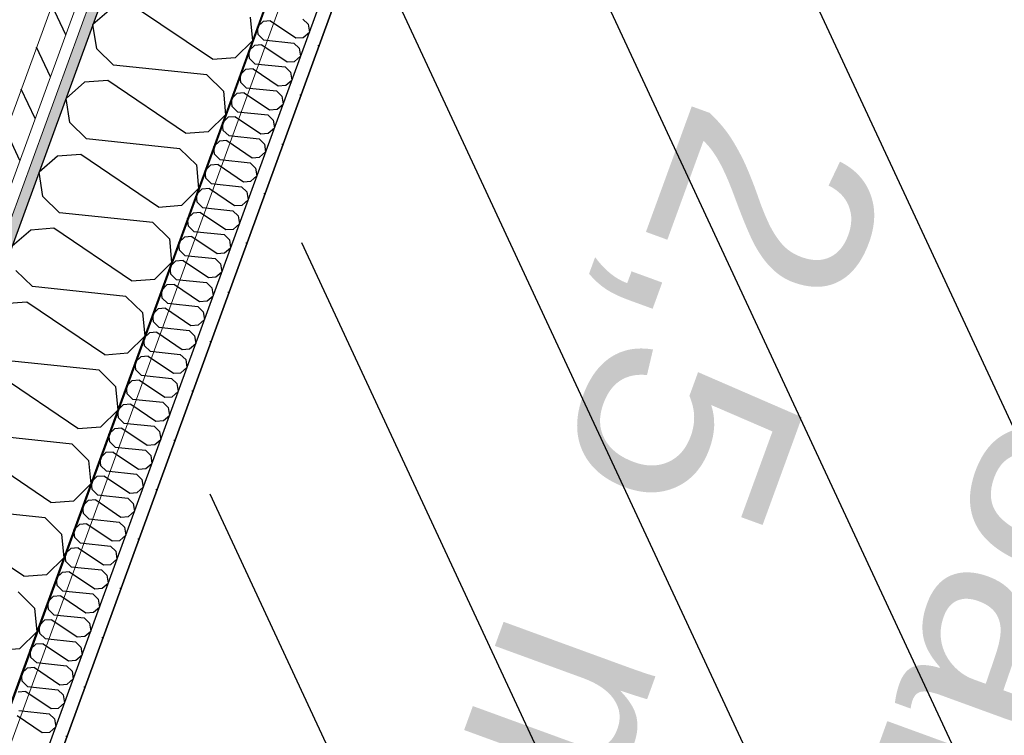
# Model space of a CAD drawing. Header units: millimetres. Extents: x 112481703 to 112588235, y 1264638581 to 1264713486.
# Tile 417 of 487: x 112577841 to 112578778, y 1264690002 to 1264690683. Entities that reach past the tile are written whole.
import ezdxf
from ezdxf.enums import TextEntityAlignment as Align

# ---------------------------------------------------------------- set-up
doc = ezdxf.new("R2010")
doc.units = ezdxf.units.MM
doc.header["$LTSCALE"] = 0.5
doc.header["$MEASUREMENT"] = 0
doc.linetypes.add('PLINE', pattern=[0])
doc.layers.add('235- Utvendig kledning og overflate', color=7, linetype='Continuous', lineweight=0)
doc.layers.add('236- Innvendig kledning og overflate', color=7, linetype='Continuous', lineweight=0)
for name, color, linetype in [('862- M___Nettoareal', 7, 'Continuous'), ('862- M___Nettoareal (1-100)', 7, 'Continuous'), ('862- M___Nettoareal(Polylinje)', 7, 'Continuous'), ('LA_farge_dekke_asfalt2', 7, 'Continuous'), ('Yttervegger.A225', 7, 'Continuous'), ('Yttervegger.A225 (Skravur)', 7, 'Continuous')]:
    doc.layers.add(name, color=color, linetype=linetype)
doc.styles.add('GENERATED_STYLE_1', font='arial.ttf')
pattern_1 = [(249.956, (112557650, 1264717795), (-81.357, 29.68231), [0, -50]), (249.956, (112557682.11, 1264717756.67), (-81.357, 29.68231), [0, -50])]

# ---------------------------------------------------------------- blocks, each defined once
blk = doc.blocks.new('Toalett_11_7', base_point=(112578656.98, 1264690012.75))
at = {"layer": '862- M___Nettoareal(Polylinje)', "linetype": 'PLINE', "flags": 128}
blk.add_lwpolyline([(112579589.19, 1264690638.82), (112578290.98, 1264691112.47), (112577663.95, 1264689393.83), (112578962.16, 1264688920.19)], close=True, dxfattribs=at)
blk = doc.blocks.new('*X579', base_point=(112557650, 1264717795))
at = {"layer": 'Yttervegger.A225 (Skravur)', "linetype": 'PLINE'}
for p, q in [((112578024.11, 1264690645.72), (112577949.99, 1264690695.86)), ((112577928.03, 1264690694.16), (112577910.31, 1264690678.87)), ((112578060.09, 1264690685.83), (112578062.17, 1264690663.31)), ((112577914.02, 1264690655.75), (112577910.31, 1264690678.87)), ((112578046.08, 1264690647.42), (112578062.17, 1264690663.31)), ((112577929.73, 1264690640.31), (112577914.02, 1264690655.75)), ((112578018.72, 1264690630.94), (112577929.73, 1264690640.31)), ((112578024.11, 1264690645.72), (112578046.08, 1264690647.42)), ((112578018.72, 1264690630.94), (112578034.43, 1264690615.5)), ((112577902.37, 1264690623.83), (112577884.65, 1264690608.53)), ((112577924.33, 1264690625.53), (112577902.37, 1264690623.83)), ((112577998.45, 1264690575.38), (112577924.33, 1264690625.53)), ((112578034.43, 1264690615.5), (112578036.51, 1264690592.97)), ((112577888.36, 1264690585.42), (112577884.65, 1264690608.53)), ((112578020.41, 1264690577.08), (112578036.51, 1264690592.97)), ((112577904.07, 1264690569.97), (112577888.36, 1264690585.42)), ((112577998.45, 1264690575.38), (112578020.41, 1264690577.08)), ((112577993.06, 1264690560.61), (112577904.07, 1264690569.97)), ((112577898.67, 1264690555.2), (112577876.71, 1264690553.5)), ((112577972.79, 1264690505.05), (112577898.67, 1264690555.2)), ((112577993.06, 1264690560.61), (112578008.77, 1264690545.16)), ((112577876.71, 1264690553.5), (112577858.99, 1264690538.2)), ((112578008.77, 1264690545.16), (112578010.85, 1264690522.64)), ((112577862.7, 1264690515.08), (112577858.99, 1264690538.2)), ((112577994.75, 1264690506.75), (112578010.85, 1264690522.64)), ((112577878.41, 1264690499.64), (112577862.7, 1264690515.08)), ((112577967.4, 1264690490.27), (112577878.41, 1264690499.64)), ((112577972.79, 1264690505.05), (112577994.75, 1264690506.75)), ((112577967.4, 1264690490.27), (112577983.11, 1264690474.83)), ((112577851.05, 1264690483.16), (112577833.33, 1264690467.87)), ((112577873.01, 1264690484.86), (112577851.05, 1264690483.16)), ((112577947.13, 1264690434.72), (112577873.01, 1264690484.86)), ((112577983.11, 1264690474.83), (112577985.19, 1264690452.31)), ((112577969.09, 1264690436.42), (112577985.19, 1264690452.31)), ((112577852.74, 1264690429.31), (112577837.04, 1264690444.75)), ((112577947.13, 1264690434.72), (112577969.09, 1264690436.42)), ((112577941.74, 1264690419.94), (112577852.74, 1264690429.31)), ((112577847.35, 1264690414.53), (112577825.39, 1264690412.83)), ((112577921.47, 1264690364.39), (112577847.35, 1264690414.53)), ((112577941.74, 1264690419.94), (112577957.45, 1264690404.5)), ((112577957.45, 1264690404.5), (112577959.53, 1264690381.98)), ((112577943.43, 1264690366.09), (112577959.53, 1264690381.98)), ((112577916.08, 1264690349.61), (112577827.08, 1264690358.98)), ((112577921.47, 1264690364.39), (112577943.43, 1264690366.09)), ((112577916.08, 1264690349.61), (112577931.79, 1264690334.17)), ((112577895.81, 1264690294.05), (112577821.69, 1264690344.2)), ((112577931.79, 1264690334.17), (112577933.87, 1264690311.64)), ((112577917.77, 1264690295.75), (112577933.87, 1264690311.64)), ((112577895.81, 1264690294.05), (112577917.77, 1264690295.75)), ((112577890.42, 1264690279.28), (112577801.42, 1264690288.64)), ((112577870.15, 1264690223.72), (112577796.03, 1264690273.87)), ((112577890.42, 1264690279.28), (112577906.13, 1264690263.83)), ((112577906.13, 1264690263.83), (112577908.21, 1264690241.31)), ((112577892.11, 1264690225.42), (112577908.21, 1264690241.31)), ((112577864.76, 1264690208.94), (112577775.76, 1264690218.31)), ((112577870.15, 1264690223.72), (112577892.11, 1264690225.42)), ((112577864.76, 1264690208.94), (112577880.47, 1264690193.5)), ((112577844.49, 1264690153.39), (112577770.37, 1264690203.53)), ((112577880.47, 1264690193.5), (112577882.55, 1264690170.98)), ((112577866.45, 1264690155.09), (112577882.55, 1264690170.98)), ((112577844.49, 1264690153.39), (112577866.45, 1264690155.09)), ((112577839.1, 1264690138.61), (112577854.81, 1264690123.17)), ((112577854.81, 1264690123.17), (112577856.89, 1264690100.65)), ((112577840.79, 1264690084.76), (112577856.89, 1264690100.65)), ((112577818.83, 1264690083.06), (112577840.79, 1264690084.76))]:
    blk.add_line(p, q, dxfattribs=at)
blk = doc.blocks.new('Label_68', base_point=(112578786.05, 1264690084.86))
at = {"layer": '862- M___Nettoareal (1-100)', "char_height": 200, "attachment_point": 1, "rotation": 249.95599, "style": 'GENERATED_STYLE_1'}
for s, insert in [('\\A1;{\\pql;\\pt0,241000;\\fArial|b0|i0|c0|p0;\\W1.000000;2,5\\fArial|b0|i0|c0|p0;\\W1.000000;\\A1{\\H.66x;\\S^  ;}\\fArial|b0|i0|c0|p0;\\W1.000000; m\\fArial|b0|i0|c0|p0;\\W1.000000;\\A1{\\H.66x;\\S2^  ;}\\fArial|b0|i0|c0|p0;\\W1.000000;\\fArial|b0|i0|c0|p0;\\W1.000000;\\fArial|b0|i0|c0|p0;\\W1.000000;\\fArial|b0|i0|c0|p0;\\W1.000000;\\fArial|b0|i0|c0|p0;\\W1.000000;\\fArial|b0|i0|c0|p0;\\W1.000000;\\fArial|b0|i0|c0|p0;\\W1.000000;\\A1{\\H.66x;\\S^  ;}\\fArial|b0|i0|c0|p0;\\W1.000000;\\fArial|b0|i0|c0|p0;\\W1.000000;\\A1{\\H.66x;\\S^  ;}\\fArial|b0|i0|c0|p0;\\W1.000000;\\fArial|b0|i0|c0|p0;\\W1.000000;\\fArial|b0|i0|c0|p0;\\W1.000000;\\fArial|b0|i0|c0|p0;\\W1.000000;\\fArial|b0|i0|c0|p0;\\W1.000000;\\fArial|b0|i0|c0|p0;\\W1.000000;\\fArial|b0|i0|c0|p0;\\W1.000000;\\A1{\\H.66x;\\S^  ;}\\fArial|b0|i0|c0|p0;\\W1.000000;\\fArial|b0|i0|c0|p0;\\W1.000000;\\A1{\\H.66x;\\S^  ;}\\fArial|b0|i0|c0|p0;\\W1.000000;\\fArial|b0|i0|c0|p0;\\W1.000000;\\fArial|b0|i0|c0|p0;\\W1.000000;\\fArial|b0|i0|c0|p0;\\W1.000000;\\fArial|b0|i0|c0|p0;\\W1.000000;\\fArial|b0|i0|c0|p0;\\W1.000000;\\fArial|b0|i0|c0|p0;\\W1.000000;\\A1{\\H.66x;\\S^  ;}\\fArial|b0|i0|c0|p0;\\W1.000000;\\fArial|b0|i0|c0|p0;\\W1.000000;\\A1{\\H.66x;\\S^  ;}\\fArial|b0|i0|c0|p0;\\W1.000000;\\fArial|b0|i0|c0|p0;\\W1.000000;\\fArial|b0|i0|c0|p0;\\W1.000000;\\fArial|b0|i0|c0|p0;\\W1.000000;\\fArial|b0|i0|c0|p0;\\W1.000000;\\fArial|b0|i0|c0|p0;\\W1.000000;\\fArial|b0|i0|c0|p0;\\W1.000000;\\A1{\\H.66x;\\S^  ;}\\fArial|b0|i0|c0|p0;\\W1.000000;\\fArial|b0|i0|c0|p0;\\W1.000000;\\A1{\\H.66x;\\S^  ;}\\fArial|b0|i0|c0|p0;\\W1.000000;\\fArial|b0|i0|c0|p0;\\W1.000000;\\fArial|b0|i0|c0|p0;\\W1.000000;\\fArial|b0|i0|c0|p0;\\W1.000000;\\fArial|b0|i0|c0|p0;\\W1.000000;\\fArial|b0|i0|c0|p0;\\W1.000000;\\fArial|b0|i0|c0|p0;\\W1.000000;\\fArial|b0|i0|c0|p0;\\W1.000000;}', (112578727.86, 1264690525.56)), ('\\A1;{\\pql;\\pt0,241000;\\fArial|b0|i0|c0|p0;\\W1.000000;Toalett\\fArial|b0|i0|c0|p0;\\W1.000000;\\A1{\\H.66x;\\S^  ;}\\fArial|b0|i0|c0|p0;\\W1.000000;\\fArial|b0|i0|c0|p0;\\W1.000000;\\A1{\\H.66x;\\S^  ;}\\fArial|b0|i0|c0|p0;\\W1.000000;\\fArial|b0|i0|c0|p0;\\W1.000000;\\fArial|b0|i0|c0|p0;\\W1.000000;\\fArial|b0|i0|c0|p0;\\W1.000000;\\fArial|b0|i0|c0|p0;\\W1.000000;\\fArial|b0|i0|c0|p0;\\W1.000000;\\fArial|b0|i0|c0|p0;\\W1.000000;\\A1{\\H.66x;\\S^  ;}\\fArial|b0|i0|c0|p0;\\W1.000000;\\fArial|b0|i0|c0|p0;\\W1.000000;\\A1{\\H.66x;\\S^  ;}\\fArial|b0|i0|c0|p0;\\W1.000000;\\fArial|b0|i0|c0|p0;\\W1.000000;\\fArial|b0|i0|c0|p0;\\W1.000000;\\fArial|b0|i0|c0|p0;\\W1.000000;\\fArial|b0|i0|c0|p0;\\W1.000000;\\fArial|b0|i0|c0|p0;\\W1.000000;\\fArial|b0|i0|c0|p0;\\W1.000000;\\A1{\\H.66x;\\S^  ;}\\fArial|b0|i0|c0|p0;\\W1.000000;\\fArial|b0|i0|c0|p0;\\W1.000000;\\A1{\\H.66x;\\S^  ;}\\fArial|b0|i0|c0|p0;\\W1.000000;\\fArial|b0|i0|c0|p0;\\W1.000000;\\fArial|b0|i0|c0|p0;\\W1.000000;\\fArial|b0|i0|c0|p0;\\W1.000000;\\fArial|b0|i0|c0|p0;\\W1.000000;\\fArial|b0|i0|c0|p0;\\W1.000000;\\fArial|b0|i0|c0|p0;\\W1.000000;\\A1{\\H.66x;\\S^  ;}\\fArial|b0|i0|c0|p0;\\W1.000000;\\fArial|b0|i0|c0|p0;\\W1.000000;\\A1{\\H.66x;\\S^  ;}\\fArial|b0|i0|c0|p0;\\W1.000000;\\fArial|b0|i0|c0|p0;\\W1.000000;\\fArial|b0|i0|c0|p0;\\W1.000000;\\fArial|b0|i0|c0|p0;\\W1.000000;\\fArial|b0|i0|c0|p0;\\W1.000000;\\fArial|b0|i0|c0|p0;\\W1.000000;\\fArial|b0|i0|c0|p0;\\W1.000000;\\A1{\\H.66x;\\S^  ;}\\fArial|b0|i0|c0|p0;\\W1.000000;\\fArial|b0|i0|c0|p0;\\W1.000000;\\A1{\\H.66x;\\S^  ;}\\fArial|b0|i0|c0|p0;\\W1.000000;\\fArial|b0|i0|c0|p0;\\W1.000000;\\fArial|b0|i0|c0|p0;\\W1.000000;\\fArial|b0|i0|c0|p0;\\W1.000000;\\fArial|b0|i0|c0|p0;\\W1.000000;\\fArial|b0|i0|c0|p0;\\W1.000000;\\fArial|b0|i0|c0|p0;\\W1.000000;\\fArial|b0|i0|c0|p0;\\W1.000000;}', (112579025.8, 1264690416.86)), ('\\A1;{\\pql;\\pt0,241000;\\fArial|b0|i0|c0|p0;\\W1.000000;11\\fArial|b0|i0|c0|p0;\\W1.000000;\\A1{\\H.66x;\\S^  ;}\\fArial|b0|i0|c0|p0;\\W1.000000;\\fArial|b0|i0|c0|p0;\\W1.000000;\\A1{\\H.66x;\\S^  ;}\\fArial|b0|i0|c0|p0;\\W1.000000;\\fArial|b0|i0|c0|p0;\\W1.000000;\\fArial|b0|i0|c0|p0;\\W1.000000;\\fArial|b0|i0|c0|p0;\\W1.000000;\\fArial|b0|i0|c0|p0;\\W1.000000;\\fArial|b0|i0|c0|p0;\\W1.000000;\\fArial|b0|i0|c0|p0;\\W1.000000;\\A1{\\H.66x;\\S^  ;}\\fArial|b0|i0|c0|p0;\\W1.000000;\\fArial|b0|i0|c0|p0;\\W1.000000;\\A1{\\H.66x;\\S^  ;}\\fArial|b0|i0|c0|p0;\\W1.000000;\\fArial|b0|i0|c0|p0;\\W1.000000;\\fArial|b0|i0|c0|p0;\\W1.000000;\\fArial|b0|i0|c0|p0;\\W1.000000;\\fArial|b0|i0|c0|p0;\\W1.000000;\\fArial|b0|i0|c0|p0;\\W1.000000;\\fArial|b0|i0|c0|p0;\\W1.000000;\\A1{\\H.66x;\\S^  ;}\\fArial|b0|i0|c0|p0;\\W1.000000;\\fArial|b0|i0|c0|p0;\\W1.000000;\\A1{\\H.66x;\\S^  ;}\\fArial|b0|i0|c0|p0;\\W1.000000;\\fArial|b0|i0|c0|p0;\\W1.000000;\\fArial|b0|i0|c0|p0;\\W1.000000;\\fArial|b0|i0|c0|p0;\\W1.000000;\\fArial|b0|i0|c0|p0;\\W1.000000;\\fArial|b0|i0|c0|p0;\\W1.000000;\\fArial|b0|i0|c0|p0;\\W1.000000;\\A1{\\H.66x;\\S^  ;}\\fArial|b0|i0|c0|p0;\\W1.000000;\\fArial|b0|i0|c0|p0;\\W1.000000;\\A1{\\H.66x;\\S^  ;}\\fArial|b0|i0|c0|p0;\\W1.000000;\\fArial|b0|i0|c0|p0;\\W1.000000;\\fArial|b0|i0|c0|p0;\\W1.000000;\\fArial|b0|i0|c0|p0;\\W1.000000;\\fArial|b0|i0|c0|p0;\\W1.000000;\\fArial|b0|i0|c0|p0;\\W1.000000;\\fArial|b0|i0|c0|p0;\\W1.000000;\\A1{\\H.66x;\\S^  ;}\\fArial|b0|i0|c0|p0;\\W1.000000;\\fArial|b0|i0|c0|p0;\\W1.000000;\\A1{\\H.66x;\\S^  ;}\\fArial|b0|i0|c0|p0;\\W1.000000;\\fArial|b0|i0|c0|p0;\\W1.000000;\\fArial|b0|i0|c0|p0;\\W1.000000;\\fArial|b0|i0|c0|p0;\\W1.000000;\\fArial|b0|i0|c0|p0;\\W1.000000;\\fArial|b0|i0|c0|p0;\\W1.000000;\\fArial|b0|i0|c0|p0;\\W1.000000;\\fArial|b0|i0|c0|p0;\\W1.000000;}', (112579327.9, 1264690327.93))]:
    blk.add_mtext(s, dxfattribs=dict(at, insert=insert))
at = {"layer": '862- M___Nettoareal (1-100)', "style": 'GENERATED_STYLE_1'}
for tag, p in [('DUMMY_108', (112578780.34, 1264690527.7)), ('DUMMY_107', (112579075.6, 1264690419.98)), ('DUMMY_106', (112579370.85, 1264690312.26))]:
    blk.add_attdef(tag, text='', height=200, rotation=249.95599, dxfattribs=at).set_placement(p, align=Align.TOP_LEFT)
blk = doc.blocks.new('*X1162', base_point=(112557650, 1264717795))
at = {"layer": 'Yttervegger.A225 (Skravur)', "linetype": 'PLINE'}
for p, q in [((112578072.25, 1264690681.77), (112578067.03, 1264690676.61)), ((112578067.7, 1264690669.31), (112578067.03, 1264690676.61)), ((112578079.37, 1264690682.32), (112578072.25, 1264690681.77)), ((112578079.37, 1264690682.32), (112578103.41, 1264690666.05)), ((112578109.98, 1264690684.07), (112578115.08, 1264690679.06)), ((112578115.08, 1264690679.06), (112578116.28, 1264690671.57)), ((112578072.8, 1264690664.3), (112578067.7, 1264690669.31)), ((112578110.53, 1264690666.6), (112578116.28, 1264690671.57)), ((112578063.93, 1264690658.96), (112578058.7, 1264690653.8)), ((112578071.05, 1264690659.51), (112578063.93, 1264690658.96)), ((112578071.05, 1264690659.51), (112578095.09, 1264690643.24)), ((112578072.8, 1264690664.3), (112578101.66, 1264690661.26)), ((112578101.66, 1264690661.26), (112578106.75, 1264690656.25)), ((112578103.41, 1264690666.05), (112578110.53, 1264690666.6)), ((112578059.38, 1264690646.5), (112578058.7, 1264690653.8)), ((112578102.21, 1264690643.79), (112578107.96, 1264690648.76)), ((112578106.75, 1264690656.25), (112578107.96, 1264690648.76)), ((112578064.47, 1264690641.49), (112578059.38, 1264690646.5)), ((112578064.47, 1264690641.49), (112578093.34, 1264690638.45)), ((112578095.09, 1264690643.24), (112578102.21, 1264690643.79)), ((112578055.6, 1264690636.14), (112578050.38, 1264690630.99)), ((112578051.06, 1264690623.69), (112578050.38, 1264690630.99)), ((112578062.73, 1264690636.7), (112578055.6, 1264690636.14)), ((112578062.73, 1264690636.7), (112578086.76, 1264690620.43)), ((112578093.34, 1264690638.45), (112578098.43, 1264690633.44)), ((112578098.43, 1264690633.44), (112578099.64, 1264690625.94)), ((112578056.15, 1264690618.68), (112578051.06, 1264690623.69)), ((112578086.76, 1264690620.43), (112578093.89, 1264690620.98)), ((112578093.89, 1264690620.98), (112578099.64, 1264690625.94)), ((112578047.28, 1264690613.33), (112578042.06, 1264690608.18)), ((112578054.4, 1264690613.89), (112578047.28, 1264690613.33)), ((112578054.4, 1264690613.89), (112578078.44, 1264690597.62)), ((112578056.15, 1264690618.68), (112578085.02, 1264690615.64)), ((112578085.02, 1264690615.64), (112578090.11, 1264690610.63)), ((112578090.11, 1264690610.63), (112578091.31, 1264690603.13)), ((112578042.74, 1264690600.88), (112578042.06, 1264690608.18)), ((112578085.56, 1264690598.17), (112578091.31, 1264690603.13)), ((112578047.83, 1264690595.87), (112578042.74, 1264690600.88)), ((112578047.83, 1264690595.87), (112578076.69, 1264690592.83)), ((112578076.69, 1264690592.83), (112578081.79, 1264690587.82)), ((112578078.44, 1264690597.62), (112578085.56, 1264690598.17)), ((112578038.96, 1264690590.52), (112578033.74, 1264690585.37)), ((112578034.41, 1264690578.07), (112578033.74, 1264690585.37)), ((112578046.08, 1264690591.07), (112578038.96, 1264690590.52)), ((112578046.08, 1264690591.07), (112578070.12, 1264690574.81)), ((112578081.79, 1264690587.82), (112578082.99, 1264690580.32)), ((112578039.51, 1264690573.06), (112578034.41, 1264690578.07)), ((112578039.51, 1264690573.06), (112578068.37, 1264690570.02)), ((112578070.12, 1264690574.81), (112578077.24, 1264690575.36)), ((112578077.24, 1264690575.36), (112578082.99, 1264690580.32)), ((112578030.64, 1264690567.71), (112578025.42, 1264690562.56)), ((112578037.76, 1264690568.26), (112578030.64, 1264690567.71)), ((112578037.76, 1264690568.26), (112578061.8, 1264690552)), ((112578068.37, 1264690570.02), (112578073.47, 1264690565.01)), ((112578073.47, 1264690565.01), (112578074.67, 1264690557.51)), ((112578026.09, 1264690555.25), (112578025.42, 1264690562.56)), ((112578031.19, 1264690550.25), (112578026.09, 1264690555.25)), ((112578068.92, 1264690552.55), (112578074.67, 1264690557.51)), ((112578029.44, 1264690545.45), (112578022.31, 1264690544.9)), ((112578029.44, 1264690545.45), (112578053.48, 1264690529.19)), ((112578031.19, 1264690550.25), (112578060.05, 1264690547.21)), ((112578060.05, 1264690547.21), (112578065.14, 1264690542.2)), ((112578061.8, 1264690552), (112578068.92, 1264690552.55)), ((112578022.31, 1264690544.9), (112578017.09, 1264690539.75)), ((112578017.77, 1264690532.44), (112578017.09, 1264690539.75)), ((112578065.14, 1264690542.2), (112578066.35, 1264690534.7)), ((112578022.86, 1264690527.44), (112578017.77, 1264690532.44)), ((112578022.86, 1264690527.44), (112578051.73, 1264690524.4)), ((112578053.48, 1264690529.19), (112578060.6, 1264690529.74)), ((112578060.6, 1264690529.74), (112578066.35, 1264690534.7)), ((112578013.99, 1264690522.09), (112578008.77, 1264690516.94)), ((112578009.45, 1264690509.63), (112578008.77, 1264690516.94)), ((112578021.11, 1264690522.64), (112578013.99, 1264690522.09)), ((112578021.11, 1264690522.64), (112578045.15, 1264690506.38)), ((112578051.73, 1264690524.4), (112578056.82, 1264690519.39)), ((112578056.82, 1264690519.39), (112578058.03, 1264690511.89)), ((112578014.54, 1264690504.63), (112578009.45, 1264690509.63)), ((112578052.28, 1264690506.93), (112578058.03, 1264690511.89)), ((112578005.67, 1264690499.28), (112578000.45, 1264690494.13)), ((112578012.79, 1264690499.83), (112578005.67, 1264690499.28)), ((112578012.79, 1264690499.83), (112578036.83, 1264690483.57)), ((112578014.54, 1264690504.63), (112578043.4, 1264690501.59)), ((112578043.4, 1264690501.59), (112578048.5, 1264690496.58)), ((112578045.15, 1264690506.38), (112578052.28, 1264690506.93)), ((112578001.12, 1264690486.82), (112578000.45, 1264690494.13)), ((112578043.95, 1264690484.12), (112578049.7, 1264690489.08)), ((112578048.5, 1264690496.58), (112578049.7, 1264690489.08)), ((112578006.22, 1264690481.81), (112578001.12, 1264690486.82)), ((112578006.22, 1264690481.81), (112578035.08, 1264690478.78)), ((112578036.83, 1264690483.57), (112578043.95, 1264690484.12)), ((112577997.35, 1264690476.47), (112577992.13, 1264690471.32)), ((112577992.8, 1264690464.01), (112577992.13, 1264690471.32)), ((112578004.47, 1264690477.02), (112577997.35, 1264690476.47)), ((112578004.47, 1264690477.02), (112578028.51, 1264690460.76)), ((112578035.08, 1264690478.78), (112578040.18, 1264690473.77)), ((112578040.18, 1264690473.77), (112578041.38, 1264690466.27)), ((112577997.9, 1264690459), (112577992.8, 1264690464.01)), ((112578028.51, 1264690460.76), (112578035.63, 1264690461.31)), ((112578035.63, 1264690461.31), (112578041.38, 1264690466.27)), ((112577989.03, 1264690453.66), (112577983.8, 1264690448.51)), ((112577996.15, 1264690454.21), (112577989.03, 1264690453.66)), ((112577996.15, 1264690454.21), (112578020.19, 1264690437.95)), ((112577997.9, 1264690459), (112578026.76, 1264690455.97)), ((112578026.76, 1264690455.97), (112578031.85, 1264690450.96)), ((112577984.48, 1264690441.2), (112577983.8, 1264690448.51)), ((112578027.31, 1264690438.5), (112578033.06, 1264690443.46)), ((112578031.85, 1264690450.96), (112578033.06, 1264690443.46)), ((112577989.57, 1264690436.19), (112577984.48, 1264690441.2)), ((112577989.57, 1264690436.19), (112578018.44, 1264690433.16)), ((112578018.44, 1264690433.16), (112578023.53, 1264690428.15)), ((112578020.19, 1264690437.95), (112578027.31, 1264690438.5)), ((112577980.7, 1264690430.85), (112577975.48, 1264690425.7)), ((112577976.16, 1264690418.39), (112577975.48, 1264690425.7)), ((112577987.83, 1264690431.4), (112577980.7, 1264690430.85)), ((112577987.83, 1264690431.4), (112578011.86, 1264690415.14)), ((112578023.53, 1264690428.15), (112578024.74, 1264690420.65)), ((112577981.25, 1264690413.38), (112577976.16, 1264690418.39)), ((112578011.86, 1264690415.14), (112578018.99, 1264690415.69)), ((112578018.99, 1264690415.69), (112578024.74, 1264690420.65)), ((112577972.38, 1264690408.04), (112577967.16, 1264690402.89)), ((112577979.5, 1264690408.59), (112577972.38, 1264690408.04)), ((112577979.5, 1264690408.59), (112578003.54, 1264690392.33)), ((112577981.25, 1264690413.38), (112578010.12, 1264690410.35)), ((112578010.12, 1264690410.35), (112578015.21, 1264690405.34)), ((112578015.21, 1264690405.34), (112578016.41, 1264690397.84)), ((112577967.84, 1264690395.58), (112577967.16, 1264690402.89)), ((112577972.93, 1264690390.57), (112577967.84, 1264690395.58)), ((112578010.66, 1264690392.88), (112578016.41, 1264690397.84)), ((112577971.18, 1264690385.78), (112577964.06, 1264690385.23)), ((112577971.18, 1264690385.78), (112577995.22, 1264690369.52)), ((112577972.93, 1264690390.57), (112578001.79, 1264690387.53)), ((112578001.79, 1264690387.53), (112578006.89, 1264690382.53)), ((112578003.54, 1264690392.33), (112578010.66, 1264690392.88)), ((112577964.06, 1264690385.23), (112577958.84, 1264690380.08)), ((112577959.51, 1264690372.77), (112577958.84, 1264690380.08)), ((112578006.89, 1264690382.53), (112578008.09, 1264690375.03)), ((112577964.61, 1264690367.76), (112577959.51, 1264690372.77)), ((112577964.61, 1264690367.76), (112577993.47, 1264690364.72)), ((112577995.22, 1264690369.52), (112578002.34, 1264690370.07)), ((112578002.34, 1264690370.07), (112578008.09, 1264690375.03)), ((112577955.74, 1264690362.42), (112577950.52, 1264690357.26)), ((112577962.86, 1264690362.97), (112577955.74, 1264690362.42)), ((112577962.86, 1264690362.97), (112577986.9, 1264690346.71)), ((112577993.47, 1264690364.72), (112577998.57, 1264690359.72)), ((112577998.57, 1264690359.72), (112577999.77, 1264690352.22)), ((112577951.19, 1264690349.96), (112577950.52, 1264690357.26)), ((112577956.29, 1264690344.95), (112577951.19, 1264690349.96)), ((112577994.02, 1264690347.26), (112577999.77, 1264690352.22)), ((112577947.41, 1264690339.61), (112577942.19, 1264690334.45)), ((112577954.54, 1264690340.16), (112577947.41, 1264690339.61)), ((112577954.54, 1264690340.16), (112577978.58, 1264690323.9)), ((112577956.29, 1264690344.95), (112577985.15, 1264690341.91)), ((112577985.15, 1264690341.91), (112577990.24, 1264690336.91)), ((112577986.9, 1264690346.71), (112577994.02, 1264690347.26)), ((112577942.87, 1264690327.15), (112577942.19, 1264690334.45)), ((112577985.7, 1264690324.45), (112577991.45, 1264690329.41)), ((112577990.24, 1264690336.91), (112577991.45, 1264690329.41)), ((112577947.96, 1264690322.14), (112577942.87, 1264690327.15)), ((112577947.96, 1264690322.14), (112577976.83, 1264690319.1)), ((112577978.58, 1264690323.9), (112577985.7, 1264690324.45)), ((112577939.09, 1264690316.8), (112577933.87, 1264690311.64)), ((112577934.55, 1264690304.34), (112577933.87, 1264690311.64)), ((112577946.21, 1264690317.35), (112577939.09, 1264690316.8)), ((112577946.21, 1264690317.35), (112577970.25, 1264690301.08)), ((112577976.83, 1264690319.1), (112577981.92, 1264690314.09)), ((112577981.92, 1264690314.09), (112577983.13, 1264690306.6)), ((112577939.64, 1264690299.33), (112577934.55, 1264690304.34)), ((112577970.25, 1264690301.08), (112577977.38, 1264690301.64)), ((112577977.38, 1264690301.64), (112577983.13, 1264690306.6)), ((112577930.77, 1264690293.99), (112577925.55, 1264690288.83)), ((112577937.89, 1264690294.54), (112577930.77, 1264690293.99)), ((112577937.89, 1264690294.54), (112577961.93, 1264690278.27)), ((112577939.64, 1264690299.33), (112577968.51, 1264690296.29)), ((112577968.51, 1264690296.29), (112577973.6, 1264690291.28)), ((112577926.22, 1264690281.53), (112577925.55, 1264690288.83)), ((112577969.05, 1264690278.83), (112577974.8, 1264690283.79)), ((112577973.6, 1264690291.28), (112577974.8, 1264690283.79)), ((112577931.32, 1264690276.52), (112577926.22, 1264690281.53)), ((112577931.32, 1264690276.52), (112577960.18, 1264690273.48)), ((112577960.18, 1264690273.48), (112577965.28, 1264690268.47)), ((112577961.93, 1264690278.27), (112577969.05, 1264690278.83)), ((112577922.45, 1264690271.18), (112577917.23, 1264690266.02)), ((112577917.9, 1264690258.72), (112577917.23, 1264690266.02)), ((112577929.57, 1264690271.73), (112577922.45, 1264690271.18)), ((112577929.57, 1264690271.73), (112577953.61, 1264690255.46)), ((112577965.28, 1264690268.47), (112577966.48, 1264690260.98)), ((112577923, 1264690253.71), (112577917.9, 1264690258.72)), ((112577953.61, 1264690255.46), (112577960.73, 1264690256.01)), ((112577960.73, 1264690256.01), (112577966.48, 1264690260.98)), ((112577914.13, 1264690248.37), (112577908.9, 1264690243.21)), ((112577921.25, 1264690248.92), (112577914.13, 1264690248.37)), ((112577921.25, 1264690248.92), (112577945.29, 1264690232.65)), ((112577923, 1264690253.71), (112577951.86, 1264690250.67)), ((112577951.86, 1264690250.67), (112577956.95, 1264690245.66)), ((112577956.95, 1264690245.66), (112577958.16, 1264690238.17)), ((112577909.58, 1264690235.91), (112577908.9, 1264690243.21)), ((112577914.67, 1264690230.9), (112577909.58, 1264690235.91)), ((112577952.41, 1264690233.2), (112577958.16, 1264690238.17)), ((112577914.67, 1264690230.9), (112577943.54, 1264690227.86)), ((112577943.54, 1264690227.86), (112577948.63, 1264690222.85)), ((112577945.29, 1264690232.65), (112577952.41, 1264690233.2)), ((112577905.8, 1264690225.55), (112577900.58, 1264690220.4)), ((112577901.26, 1264690213.1), (112577900.58, 1264690220.4)), ((112577912.93, 1264690226.11), (112577905.8, 1264690225.55)), ((112577912.93, 1264690226.11), (112577936.96, 1264690209.84)), ((112577948.63, 1264690222.85), (112577949.84, 1264690215.35)), ((112577906.35, 1264690208.09), (112577901.26, 1264690213.1)), ((112577906.35, 1264690208.09), (112577935.22, 1264690205.05)), ((112577936.96, 1264690209.84), (112577944.09, 1264690210.39)), ((112577944.09, 1264690210.39), (112577949.84, 1264690215.35)), ((112577897.48, 1264690202.74), (112577892.26, 1264690197.59)), ((112577904.6, 1264690203.3), (112577897.48, 1264690202.74)), ((112577904.6, 1264690203.3), (112577928.64, 1264690187.03)), ((112577935.22, 1264690205.05), (112577940.31, 1264690200.04)), ((112577940.31, 1264690200.04), (112577941.51, 1264690192.54)), ((112577892.94, 1264690190.29), (112577892.26, 1264690197.59)), ((112577898.03, 1264690185.28), (112577892.94, 1264690190.29)), ((112577935.77, 1264690187.58), (112577941.51, 1264690192.54)), ((112577889.16, 1264690179.93), (112577883.94, 1264690174.78)), ((112577896.28, 1264690180.49), (112577889.16, 1264690179.93)), ((112577896.28, 1264690180.49), (112577920.32, 1264690164.22)), ((112577898.03, 1264690185.28), (112577926.89, 1264690182.24)), ((112577926.89, 1264690182.24), (112577931.99, 1264690177.23)), ((112577928.64, 1264690187.03), (112577935.77, 1264690187.58)), ((112577884.61, 1264690167.48), (112577883.94, 1264690174.78)), ((112577931.99, 1264690177.23), (112577933.19, 1264690169.73)), ((112577889.71, 1264690162.47), (112577884.61, 1264690167.48)), ((112577889.71, 1264690162.47), (112577918.57, 1264690159.43)), ((112577920.32, 1264690164.22), (112577927.44, 1264690164.77)), ((112577927.44, 1264690164.77), (112577933.19, 1264690169.73)), ((112577880.84, 1264690157.12), (112577875.62, 1264690151.97)), ((112577876.29, 1264690144.66), (112577875.62, 1264690151.97)), ((112577887.96, 1264690157.67), (112577880.84, 1264690157.12)), ((112577887.96, 1264690157.67), (112577912, 1264690141.41)), ((112577918.57, 1264690159.43), (112577923.67, 1264690154.42)), ((112577923.67, 1264690154.42), (112577924.87, 1264690146.92)), ((112577881.39, 1264690139.66), (112577876.29, 1264690144.66)), ((112577912, 1264690141.41), (112577919.12, 1264690141.96)), ((112577919.12, 1264690141.96), (112577924.87, 1264690146.92)), ((112577872.51, 1264690134.31), (112577867.29, 1264690129.16)), ((112577879.64, 1264690134.86), (112577872.51, 1264690134.31)), ((112577879.64, 1264690134.86), (112577903.68, 1264690118.6)), ((112577881.39, 1264690139.66), (112577910.25, 1264690136.62)), ((112577910.25, 1264690136.62), (112577915.34, 1264690131.61)), ((112577867.97, 1264690121.85), (112577867.29, 1264690129.16)), ((112577910.8, 1264690119.15), (112577916.55, 1264690124.11)), ((112577915.34, 1264690131.61), (112577916.55, 1264690124.11)), ((112577873.06, 1264690116.85), (112577867.97, 1264690121.85)), ((112577873.06, 1264690116.85), (112577901.93, 1264690113.81)), ((112577901.93, 1264690113.81), (112577907.02, 1264690108.8)), ((112577903.68, 1264690118.6), (112577910.8, 1264690119.15)), ((112577864.19, 1264690111.5), (112577858.97, 1264690106.35)), ((112577859.65, 1264690099.04), (112577858.97, 1264690106.35)), ((112577871.31, 1264690112.05), (112577864.19, 1264690111.5)), ((112577871.31, 1264690112.05), (112577895.35, 1264690095.79)), ((112577907.02, 1264690108.8), (112577908.23, 1264690101.3)), ((112577864.74, 1264690094.04), (112577859.65, 1264690099.04)), ((112577895.35, 1264690095.79), (112577902.48, 1264690096.34)), ((112577902.48, 1264690096.34), (112577908.23, 1264690101.3)), ((112577855.87, 1264690088.69), (112577850.65, 1264690083.54)), ((112577862.99, 1264690089.24), (112577855.87, 1264690088.69)), ((112577862.99, 1264690089.24), (112577887.03, 1264690072.98)), ((112577864.74, 1264690094.04), (112577893.61, 1264690091)), ((112577893.61, 1264690091), (112577898.7, 1264690085.99)), ((112577898.7, 1264690085.99), (112577899.9, 1264690078.49)), ((112577851.32, 1264690076.23), (112577850.65, 1264690083.54)), ((112577894.15, 1264690073.53), (112577899.9, 1264690078.49)), ((112577856.42, 1264690071.22), (112577851.32, 1264690076.23)), ((112577856.42, 1264690071.22), (112577885.28, 1264690068.19)), ((112577885.28, 1264690068.19), (112577890.38, 1264690063.18)), ((112577887.03, 1264690072.98), (112577894.15, 1264690073.53)), ((112577847.55, 1264690065.88), (112577842.33, 1264690060.73)), ((112577843, 1264690053.42), (112577842.33, 1264690060.73)), ((112577854.67, 1264690066.43), (112577847.55, 1264690065.88)), ((112577854.67, 1264690066.43), (112577878.71, 1264690050.17)), ((112577890.38, 1264690063.18), (112577891.58, 1264690055.68)), ((112577848.1, 1264690048.41), (112577843, 1264690053.42)), ((112577848.1, 1264690048.41), (112577876.96, 1264690045.38)), ((112577878.71, 1264690050.17), (112577885.83, 1264690050.72)), ((112577885.83, 1264690050.72), (112577891.58, 1264690055.68)), ((112577846.35, 1264690043.62), (112577839.23, 1264690043.07)), ((112577846.35, 1264690043.62), (112577870.39, 1264690027.36)), ((112577876.96, 1264690045.38), (112577882.05, 1264690040.37)), ((112577882.05, 1264690040.37), (112577883.26, 1264690032.87)), ((112577877.51, 1264690027.91), (112577883.26, 1264690032.87)), ((112577838.03, 1264690020.81), (112577862.06, 1264690004.55)), ((112577839.77, 1264690025.6), (112577868.64, 1264690022.57)), ((112577868.64, 1264690022.57), (112577873.73, 1264690017.56)), ((112577870.39, 1264690027.36), (112577877.51, 1264690027.91)), ((112577873.73, 1264690017.56), (112577874.94, 1264690010.06)), ((112577862.06, 1264690004.55), (112577869.19, 1264690005.1)), ((112577869.19, 1264690005.1), (112577874.94, 1264690010.06))]:
    blk.add_line(p, q, dxfattribs=at)

msp = doc.modelspace()

# ---------------------------------------------------------------- hatches: boundary and pattern name
at = {"layer": 'LA_farge_dekke_asfalt2', "linetype": 'Continuous'}
h = msp.add_hatch(dxfattribs=at)
h.set_pattern_fill('Murverk', color=256, style=0, pattern_type=2)
h.set_pattern_definition([(294.956, (112557650, 1264717795), (163.1938, 75.94596), [])])
h.paths.add_polyline_path([(112562670.28, 1264672618.44), (112565507.41, 1264680394.81), (112573384.41, 1264677520.97), (112579262.36, 1264693631.99), (112587341.37, 1264690684.44), (112579714.93, 1264669780.94), (112576475.27, 1264670962.9), (112575386.63, 1264667979.01)])
at = {"layer": 'Yttervegger.A225 (Skravur)', "linetype": 'Continuous'}
h = msp.add_hatch(dxfattribs=at)
h.set_pattern_fill('Skrålinjer_1', color=256, style=0, pattern_type=2)
h.set_pattern_definition([(294.95599, (112557650, 1264717795), (27.198964, 12.65766), [])])
h.paths.add_polyline_path([(112578070.69, 1264691243.93), (112576293.53, 1264686372.85), (112576314.19, 1264686365.31), (112578091.36, 1264691236.39)])
h = msp.add_hatch(dxfattribs=at)
h.set_pattern_fill('Prikker_tett', color=256, style=0, pattern_type=2)
h.set_pattern_definition(pattern_1)
h.paths.add_polyline_path([(112578101.69, 1264691232.62), (112576324.53, 1264686361.54), (112576333.92, 1264686358.11), (112578111.09, 1264691229.19)])
msp.add_hatch(color=256, dxfattribs=at).paths.add_polyline_path([(112577603.13, 1264689402.18), (112578251.06, 1264691178.12), (112578250.12, 1264691178.47), (112577602.19, 1264689402.52)])
h = msp.add_hatch(dxfattribs=at)
h.set_pattern_fill('Prikker_tett', color=256, style=0, pattern_type=2)
h.set_pattern_definition(pattern_1)
h.paths.add_polyline_path([(112577618.86, 1264689410.28), (112578262.34, 1264691174.01), (112578251.06, 1264691178.12), (112577607.58, 1264689414.39)])
h = msp.add_hatch(dxfattribs=at)
h.set_pattern_fill('Prikker_tett', color=256, style=0, pattern_type=2)
h.set_pattern_definition(pattern_1)
h.paths.add_polyline_path([(112578278.76, 1264691116.92), (112577651.74, 1264689398.28), (112577663.95, 1264689393.83), (112578290.98, 1264691112.47)])

# ---------------------------------------------------------------- linework, layer by layer
at = {"layer": '235- Utvendig kledning og overflate', "linetype": 'PLINE'}
for p, q in [((112578091.36, 1264691236.39), (112576314.19, 1264686365.31)), ((112578101.69, 1264691232.62), (112576324.53, 1264686361.54))]:
    msp.add_line(p, q, dxfattribs=at)
at = {"layer": '235- Utvendig kledning og overflate', "linetype": 'PLINE', "flags": 128}
msp.add_lwpolyline([(112578070.69, 1264691243.93), (112576293.53, 1264686372.85)], dxfattribs=at)
at = {"layer": '236- Innvendig kledning og overflate', "linetype": 'PLINE'}
msp.add_line((112577603.13, 1264689402.18), (112578251.06, 1264691178.12), dxfattribs=at)
at = {"layer": '236- Innvendig kledning og overflate', "linetype": 'PLINE', "flags": 128}
for points in [[(112577618.86, 1264689410.28), (112578262.34, 1264691174.01)], [(112578238.13, 1264691145.59), (112577606.64, 1264689414.74)]]:
    msp.add_lwpolyline(points, dxfattribs=at)
at = {"layer": 'Yttervegger.A225', "linetype": 'PLINE'}
for p, q in [((112578111.09, 1264691229.19), (112577463.15, 1264689453.25)), ((112577602.19, 1264689402.52), (112578250.12, 1264691178.47)), ((112577651.74, 1264689398.28), (112578278.76, 1264691116.92))]:
    msp.add_line(p, q, dxfattribs=at)
at = {"layer": 'Yttervegger.A225', "linetype": 'PLINE', "flags": 128}
msp.add_lwpolyline([(112577663.95, 1264689393.83), (112578290.98, 1264691112.47)], dxfattribs=at)

# ---------------------------------------------------------------- block references
at = {"layer": '862- M___Nettoareal', "linetype": 'Continuous'}
msp.add_blockref('Toalett_11_7', (112578656.98, 1264690012.75), dxfattribs=at)
at = {"layer": '862- M___Nettoareal (1-100)', "linetype": 'PLINE'}
msp.add_blockref('Label_68', (112578786.05, 1264690084.86), dxfattribs=at)
at = {"layer": 'Yttervegger.A225'}
for name in ['*X579', '*X1162']:
    msp.add_blockref(name, (112557650, 1264717795), dxfattribs=at)

doc.saveas('drawing.dxf')
